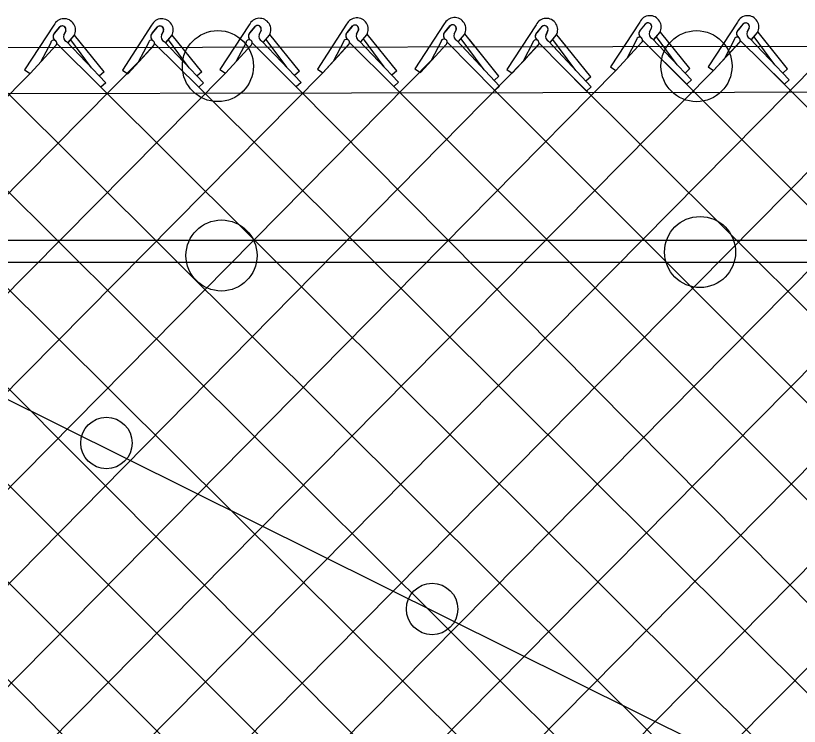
# Model space of a CAD drawing. Extents: x 0 to 2.85, y -0.1 to 1.83.
# Drawn here: x 1.3139 to 1.3785, y 0.8683 to 0.9269 of the extents above; entities that cross this region are included whole.
import ezdxf

# ---------------------------------------------------------------- set-up
doc = ezdxf.new("R2010")
doc.units = 0
doc.layers.add('sb_Chainlink Fence', color=7, linetype='Continuous')
doc.layers.add('sb_Existing Structural Steel', color=7, linetype='Continuous')

msp = doc.modelspace()

# ---------------------------------------------------------------- linework, layer by layer
at = {"layer": 'sb_Chainlink Fence'}
for p, q in [((1.3331216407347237, 0.9261631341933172), (1.330704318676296, 0.922461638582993)), ((1.3411506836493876, 0.9261994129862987), (1.3387333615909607, 0.9224979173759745)), ((1.349204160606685, 0.9262207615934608), (1.3467868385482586, 0.9225192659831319)), ((1.356778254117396, 0.9261582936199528), (1.354360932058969, 0.9224567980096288)), ((1.3653202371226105, 0.9263804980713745), (1.3629029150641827, 0.9226790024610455)), ((1.3653712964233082, 0.9257119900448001), (1.3658136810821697, 0.9262413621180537)), ((1.3657728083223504, 0.9261978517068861), (1.3653712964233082, 0.9257119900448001)), ((1.3733770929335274, 0.9263775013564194), (1.370959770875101, 0.9226760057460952)), ((1.373428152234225, 0.9257089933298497), (1.373870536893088, 0.9262383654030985)), ((1.373829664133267, 0.9261948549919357), (1.373428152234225, 0.9257089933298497)), ((1.3170119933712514, 0.9261300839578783), (1.314594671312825, 0.9224285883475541)), ((1.317063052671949, 0.9254615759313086), (1.3175054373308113, 0.9259909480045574)), ((1.317464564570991, 0.9259474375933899), (1.317063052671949, 0.9254615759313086)), ((1.3179881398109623, 0.925664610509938), (1.3178264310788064, 0.9253094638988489)), ((1.3178269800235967, 0.9253220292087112), (1.317987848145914, 0.9256565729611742)), ((1.3250688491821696, 0.9261270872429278), (1.3226515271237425, 0.9224255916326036)), ((1.3251199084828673, 0.9254585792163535), (1.3255622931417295, 0.9259879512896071)), ((1.3255214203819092, 0.9259444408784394), (1.3251199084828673, 0.9254585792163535)), ((1.3260449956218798, 0.9256616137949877), (1.3258832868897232, 0.9253064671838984)), ((1.3258838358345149, 0.9253190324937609), (1.3260447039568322, 0.9256535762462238)), ((1.3331727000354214, 0.9254946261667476), (1.333615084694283, 0.9260239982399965)), ((1.3335742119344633, 0.9259804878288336), (1.3331727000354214, 0.9254946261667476)), ((1.3340977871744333, 0.9256976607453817), (1.333936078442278, 0.9253425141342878)), ((1.3339366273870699, 0.9253550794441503), (1.3340974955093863, 0.9256896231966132)), ((1.341201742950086, 0.9255309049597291), (1.3416441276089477, 0.926060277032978)), ((1.3416032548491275, 0.9260167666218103), (1.341201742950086, 0.9255309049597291)), ((1.342126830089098, 0.9257339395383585), (1.3419651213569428, 0.9253787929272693)), ((1.3419656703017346, 0.9253913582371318), (1.342126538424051, 0.9257259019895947)), ((1.3492552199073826, 0.9255522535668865), (1.3496976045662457, 0.9260816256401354)), ((1.3496567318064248, 0.9260381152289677), (1.3492552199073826, 0.9255522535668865)), ((1.350180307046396, 0.9257552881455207), (1.3500185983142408, 0.9254001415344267)), ((1.350019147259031, 0.9254127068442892), (1.3501800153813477, 0.9257472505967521)), ((1.3508970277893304, 0.925424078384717), (1.3509276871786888, 0.925497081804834)), ((1.3568293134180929, 0.9254897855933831), (1.357271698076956, 0.9260191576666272)), ((1.3572308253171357, 0.9259756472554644), (1.3568293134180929, 0.9254897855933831)), ((1.3577544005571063, 0.9256928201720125), (1.3575926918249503, 0.9253376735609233)), ((1.3575932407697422, 0.9253502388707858), (1.357754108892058, 0.9256847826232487)), ((1.36629638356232, 0.9259150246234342), (1.3661346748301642, 0.9255598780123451)), ((1.3661352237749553, 0.9255724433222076), (1.3662960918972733, 0.9259069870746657)), ((1.3664848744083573, 0.9249267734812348), (1.3669770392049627, 0.9255155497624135)), ((1.366491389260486, 0.9249357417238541), (1.3669795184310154, 0.9255175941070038)), ((1.3669770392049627, 0.9255155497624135), (1.3670131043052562, 0.9255838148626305)), ((1.3670131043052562, 0.9255838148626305), (1.3670437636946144, 0.9256568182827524)), ((1.3694532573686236, 0.9225370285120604), (1.3670247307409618, 0.9255591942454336)), ((1.3743532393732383, 0.9259120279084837), (1.3741915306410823, 0.9255568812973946)), ((1.3741920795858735, 0.9255694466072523), (1.3743529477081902, 0.9259039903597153)), ((1.3745417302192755, 0.9249237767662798), (1.3750338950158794, 0.9255125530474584)), ((1.3745482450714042, 0.9249327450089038), (1.375036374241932, 0.9255145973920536)), ((1.3750338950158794, 0.9255125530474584), (1.3750699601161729, 0.92558081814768)), ((1.3750699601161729, 0.92558081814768), (1.375100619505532, 0.9256538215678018)), ((1.3775101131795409, 0.9225340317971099), (1.37508158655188, 0.9255561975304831)), ((1.318176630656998, 0.9246763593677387), (1.318668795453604, 0.9252651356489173)), ((1.3181831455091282, 0.9246853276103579), (1.318671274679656, 0.9252671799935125)), ((1.3201042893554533, 0.9226132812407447), (1.3183952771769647, 0.9249144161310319)), ((1.318668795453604, 0.9252651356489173), (1.318704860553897, 0.925333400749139)), ((1.318704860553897, 0.925333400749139), (1.3187355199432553, 0.9254064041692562)), ((1.3211450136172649, 0.9222866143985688), (1.318716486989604, 0.9253087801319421)), ((1.3262334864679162, 0.9246733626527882), (1.3267256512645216, 0.9252621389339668)), ((1.3262400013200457, 0.9246823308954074), (1.3267281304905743, 0.9252641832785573)), ((1.3281611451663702, 0.9226102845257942), (1.326452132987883, 0.9249114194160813)), ((1.3267256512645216, 0.9252621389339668), (1.326761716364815, 0.9253304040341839)), ((1.326761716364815, 0.9253304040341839), (1.3267923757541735, 0.9254034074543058)), ((1.3292018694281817, 0.9222836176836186), (1.3267733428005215, 0.9253057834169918)), ((1.3342862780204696, 0.9247094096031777), (1.334778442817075, 0.9252981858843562)), ((1.3342927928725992, 0.9247183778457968), (1.3347809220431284, 0.9253002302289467)), ((1.3362139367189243, 0.9226463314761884), (1.334504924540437, 0.9249474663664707)), ((1.334778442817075, 0.9252981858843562), (1.3348145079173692, 0.9253664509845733)), ((1.3348145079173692, 0.9253664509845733), (1.3348451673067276, 0.9254394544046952)), ((1.3372546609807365, 0.9223196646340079), (1.3348261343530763, 0.9253418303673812)), ((1.3423153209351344, 0.9247456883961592), (1.3428074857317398, 0.9253344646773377)), ((1.342321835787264, 0.9247546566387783), (1.3428099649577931, 0.9253365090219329)), ((1.3442429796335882, 0.9226826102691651), (1.342533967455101, 0.9249837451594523)), ((1.3428074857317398, 0.9253344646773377), (1.342843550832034, 0.9254027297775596)), ((1.342843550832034, 0.9254027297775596), (1.3428742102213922, 0.9254757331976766)), ((1.3452837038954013, 0.9223559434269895), (1.342855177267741, 0.9253781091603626)), ((1.3502331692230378, 0.9248618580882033), (1.3537545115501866, 0.9211046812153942)), ((1.3503687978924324, 0.9247670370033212), (1.3508609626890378, 0.9253558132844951)), ((1.350375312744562, 0.924776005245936), (1.3508634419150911, 0.9253578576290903)), ((1.3515238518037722, 0.9237442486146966), (1.3505874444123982, 0.9250050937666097)), ((1.3508609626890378, 0.9253558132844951), (1.3508970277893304, 0.925424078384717)), ((1.3516499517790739, 0.9244769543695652), (1.3509086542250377, 0.92539945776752)), ((1.3537078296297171, 0.9219160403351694), (1.3512793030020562, 0.9249382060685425)), ((1.3579428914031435, 0.9247045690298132), (1.3584350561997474, 0.9252933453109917)), ((1.3579494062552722, 0.9247135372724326), (1.3584375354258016, 0.9252953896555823)), ((1.3590979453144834, 0.9236817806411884), (1.3581615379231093, 0.9249426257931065)), ((1.3584350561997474, 0.9252933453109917), (1.3584711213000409, 0.9253616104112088)), ((1.3584711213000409, 0.9253616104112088), (1.3585017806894, 0.9254346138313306)), ((1.359224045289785, 0.9244144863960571), (1.358482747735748, 0.9253369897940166)), ((1.3612819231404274, 0.9218535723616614), (1.3588533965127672, 0.9248757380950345)), ((1.3650504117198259, 0.9249235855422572), (1.3642468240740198, 0.9233678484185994)), ((1.3655522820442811, 0.9248749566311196), (1.3691984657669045, 0.9212510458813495)), ((1.3663492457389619, 0.9250215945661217), (1.369592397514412, 0.9216117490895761)), ((1.368412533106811, 0.9228636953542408), (1.3667035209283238, 0.9251648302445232)), ((1.3731072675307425, 0.9249205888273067), (1.3723036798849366, 0.9233648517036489)), ((1.3736091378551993, 0.9248719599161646), (1.3772553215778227, 0.921248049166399)), ((1.37440610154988, 0.9250185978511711), (1.3776492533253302, 0.9216087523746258)), ((1.376469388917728, 0.9228606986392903), (1.3747603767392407, 0.9251618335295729)), ((1.2605817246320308, 0.9246874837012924), (1.3723047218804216, 0.8131511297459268)), ((1.2686464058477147, 0.9246838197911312), (1.3795064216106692, 0.8140455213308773)), ((1.2766851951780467, 0.924706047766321), (1.38745101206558, 0.8141328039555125)), ((1.301016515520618, 0.9245577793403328), (1.4123302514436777, 0.81389454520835)), ((1.315042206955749, 0.9221262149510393), (1.3171998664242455, 0.9244748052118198)), ((1.315042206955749, 0.9221262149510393), (1.317186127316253, 0.9244609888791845)), ((1.3167421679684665, 0.9246731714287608), (1.3159385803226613, 0.9231174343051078)), ((1.317244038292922, 0.9246245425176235), (1.320890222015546, 0.921000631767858)), ((1.318041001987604, 0.9247711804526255), (1.3212841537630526, 0.9213613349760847)), ((1.3230990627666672, 0.922123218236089), (1.3252567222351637, 0.9244718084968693)), ((1.3230990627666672, 0.922123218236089), (1.32524298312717, 0.924457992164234)), ((1.324799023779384, 0.9246701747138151), (1.3239954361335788, 0.9231144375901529)), ((1.3253008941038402, 0.924621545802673), (1.3289470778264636, 0.9209976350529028)), ((1.326097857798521, 0.924768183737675), (1.3293410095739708, 0.9213583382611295)), ((1.3311518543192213, 0.9221592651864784), (1.3333095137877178, 0.9245078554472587)), ((1.3311518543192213, 0.9221592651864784), (1.333295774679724, 0.9244940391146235)), ((1.3328518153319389, 0.9247062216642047), (1.332048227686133, 0.9231504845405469)), ((1.3333536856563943, 0.9246575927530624), (1.3369998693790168, 0.921033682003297)), ((1.3341506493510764, 0.9248042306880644), (1.3373938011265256, 0.9213943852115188)), ((1.3391808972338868, 0.9221955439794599), (1.341338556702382, 0.9245441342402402)), ((1.3391808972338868, 0.9221955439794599), (1.341324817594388, 0.9245303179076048)), ((1.3408808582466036, 0.9247425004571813), (1.3400772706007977, 0.9231867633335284)), ((1.3413827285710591, 0.9246938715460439), (1.3450289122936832, 0.9210699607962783)), ((1.3421796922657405, 0.9248405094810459), (1.3454228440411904, 0.9214306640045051)), ((1.3472343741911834, 0.9222168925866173), (1.349392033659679, 0.9245654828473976)), ((1.3472343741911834, 0.9222168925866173), (1.3493782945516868, 0.9245516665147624)), ((1.3489343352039, 0.9247638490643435), (1.3481307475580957, 0.9232081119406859)), ((1.3494362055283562, 0.9247152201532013), (1.3533605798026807, 0.9207439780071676)), ((1.3524826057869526, 0.9224358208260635), (1.3510556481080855, 0.9243746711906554)), ((1.3548084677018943, 0.9221544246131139), (1.3569661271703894, 0.9245030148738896)), ((1.3548084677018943, 0.9221544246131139), (1.356952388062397, 0.924489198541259)), ((1.3565084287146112, 0.9247013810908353), (1.3557048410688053, 0.9231456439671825)), ((1.3570102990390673, 0.924652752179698), (1.3609346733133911, 0.9206815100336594)), ((1.357807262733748, 0.9247993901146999), (1.3613286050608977, 0.9210422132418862)), ((1.3600566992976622, 0.9223733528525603), (1.358629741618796, 0.9243122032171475)), ((1.3633504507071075, 0.9223766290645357), (1.3655081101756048, 0.9247252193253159)), ((1.3633504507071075, 0.9223766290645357), (1.3654943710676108, 0.924711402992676)), ((1.3714073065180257, 0.9223736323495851), (1.3735649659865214, 0.9247222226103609)), ((1.3714073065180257, 0.9223736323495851), (1.373551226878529, 0.9247084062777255)), ((1.2702104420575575, 0.8120122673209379), (1.3805389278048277, 0.9235839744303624)), ((1.2794854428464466, 0.8132507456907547), (1.3886171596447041, 0.9235781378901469)), ((1.2133236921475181, 0.8112640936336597), (1.3241778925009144, 0.9232975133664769)), ((1.2387434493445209, 0.8124935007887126), (1.348313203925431, 0.9233911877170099)), ((1.247691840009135, 0.8134219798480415), (1.3558872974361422, 0.9233287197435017)), ((1.367375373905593, 0.9230630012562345), (1.476341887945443, 0.8138894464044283)), ((1.3754322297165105, 0.9230600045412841), (1.4855680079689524, 0.8127404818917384)), ((1.2537829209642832, 0.8114077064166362), (1.3633504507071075, 0.9223766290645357)), ((1.2628689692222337, 0.8127086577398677), (1.3714073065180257, 0.9223736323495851)), ((1.2877364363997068, 0.8133782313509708), (1.3955918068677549, 0.9224251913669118)), ((1.2957247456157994, 0.8133069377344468), (1.4036458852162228, 0.9224835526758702)), ((1.3036184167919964, 0.8132177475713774), (1.4117078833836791, 0.9225849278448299)), ((1.3112322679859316, 0.8126121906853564), (1.4197647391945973, 0.9225819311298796)), ((1.314594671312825, 0.9224285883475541), (1.315042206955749, 0.9221262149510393)), ((1.3197276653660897, 0.8132585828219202), (1.428222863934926, 0.9225426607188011)), ((1.3211450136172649, 0.9222866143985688), (1.3207510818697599, 0.9219259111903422)), ((1.3226515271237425, 0.9224255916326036), (1.3230990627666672, 0.922123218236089)), ((1.3292018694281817, 0.9222836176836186), (1.328807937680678, 0.9219229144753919)), ((1.330704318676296, 0.922461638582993), (1.3311518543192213, 0.9221592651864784)), ((1.3372546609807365, 0.9223196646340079), (1.3368607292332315, 0.9219589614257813)), ((1.3387333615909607, 0.9224979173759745), (1.3391808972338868, 0.9221955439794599)), ((1.3452837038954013, 0.9223559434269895), (1.344889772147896, 0.9219952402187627)), ((1.3467868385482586, 0.9225192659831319), (1.3472343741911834, 0.9222168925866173)), ((1.354360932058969, 0.9224567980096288), (1.3548084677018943, 0.9221544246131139)), ((1.3589724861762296, 0.9226671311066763), (1.4685410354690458, 0.8135229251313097)), ((1.3629029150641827, 0.9226790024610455), (1.3633504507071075, 0.9223766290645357)), ((1.3694532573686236, 0.9225370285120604), (1.3690593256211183, 0.9221763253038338)), ((1.370959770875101, 0.9226760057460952), (1.3714073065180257, 0.9223736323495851)), ((1.3775101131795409, 0.9225340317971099), (1.3771161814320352, 0.9221733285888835)), ((1.2067912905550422, 0.8130727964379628), (1.315042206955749, 0.9221262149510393)), ((1.2224925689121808, 0.8124298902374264), (1.3311518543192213, 0.9221592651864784)), ((1.2300984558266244, 0.8119119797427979), (1.3391808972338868, 0.9221955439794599)), ((1.3537078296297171, 0.9219160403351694), (1.3533138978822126, 0.9215553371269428)), ((1.3612819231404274, 0.9218535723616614), (1.3608879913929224, 0.9214928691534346)), ((1.3212841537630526, 0.9213613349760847), (1.320890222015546, 0.921000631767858)), ((1.320890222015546, 0.921000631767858), (1.4281713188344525, 0.814224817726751)), ((1.3293410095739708, 0.9213583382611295), (1.3289470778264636, 0.9209976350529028)), ((1.3289470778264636, 0.9209976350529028), (1.4373206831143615, 0.8131539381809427)), ((1.3373938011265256, 0.9213943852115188), (1.3369998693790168, 0.921033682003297)), ((1.3369998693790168, 0.921033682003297), (1.4441558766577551, 0.8128610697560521)), ((1.3454228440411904, 0.9214306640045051), (1.3450289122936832, 0.9210699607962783)), ((1.3450289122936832, 0.9210699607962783), (1.4520245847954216, 0.8140721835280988)), ((1.3537545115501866, 0.9211046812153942), (1.3533605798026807, 0.9207439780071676)), ((1.3613286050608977, 0.9210422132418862), (1.3609346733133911, 0.9206815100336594)), ((1.369592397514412, 0.9216117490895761), (1.3691984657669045, 0.9212510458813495)), ((1.3776492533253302, 0.9216087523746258), (1.3772553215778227, 0.921248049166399)), ((1.297144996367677, 0.920368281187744), (1.4041748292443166, 0.813996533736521)), ((1.3128282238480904, 0.9208992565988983), (1.4206951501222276, 0.8134732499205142)), ((1.3533605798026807, 0.9207439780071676), (1.460392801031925, 0.8136314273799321)), ((1.2948552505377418, 0.9145970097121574), (1.396254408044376, 0.812932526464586))]:
    msp.add_line(p, q, dxfattribs=at)
for centre, radius, start, end in [((1.3661608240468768, 0.9259700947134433), 0.0009354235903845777, 331.07013048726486, 153.97678331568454), ((1.374217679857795, 0.9259670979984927), 0.0009354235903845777, 331.07013048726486, 153.97678331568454), ((1.317852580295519, 0.9257196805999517), 0.0009354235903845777, 331.07013048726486, 153.97678331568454), ((1.3259094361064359, 0.9257166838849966), 0.0009354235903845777, 331.07013048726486, 153.97678331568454), ((1.33396222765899, 0.925752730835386), 0.0009354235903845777, 331.07013048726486, 153.97678331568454), ((1.3419912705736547, 0.9257890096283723), 0.0009354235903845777, 331.07013048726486, 153.97678331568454), ((1.3500447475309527, 0.9258103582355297), 0.0009354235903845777, 331.07013048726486, 153.97678331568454), ((1.3498905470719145, 0.9258449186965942), 0.0003033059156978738, 342.81175570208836, 140.43380871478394), ((1.3498916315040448, 0.9258463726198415), 0.00030494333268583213, 341.0313574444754, 129.51439849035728), ((1.3576188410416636, 0.9257478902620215), 0.0009354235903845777, 331.07013048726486, 153.97678331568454), ((1.36600662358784, 0.9260046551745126), 0.0003033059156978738, 342.81175570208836, 140.43380871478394), ((1.3660077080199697, 0.9260061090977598), 0.00030494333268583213, 341.0313574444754, 129.51439849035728), ((1.374063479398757, 0.9260016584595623), 0.0003033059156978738, 342.81175570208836, 140.43380871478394), ((1.3740645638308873, 0.9260031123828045), 0.00030494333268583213, 341.0313574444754, 129.51439849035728), ((1.3176983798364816, 0.9257542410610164), 0.0003033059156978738, 342.81175570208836, 140.43380871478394), ((1.3176994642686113, 0.9257556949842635), 0.00030494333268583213, 341.0313574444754, 129.51439849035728), ((1.3257552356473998, 0.9257512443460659), 0.0003033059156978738, 342.81175570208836, 140.43380871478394), ((1.3257563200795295, 0.9257526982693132), 0.00030494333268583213, 341.0313574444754, 129.51439849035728), ((1.3334441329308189, 0.9252131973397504), 0.0003909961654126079, 133.96418530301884, 232.53135776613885), ((1.3338080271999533, 0.9257872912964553), 0.0003033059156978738, 342.81175570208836, 140.43380871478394), ((1.3338091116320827, 0.9257887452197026), 0.00030494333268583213, 341.0313574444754, 129.51439849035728), ((1.341462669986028, 0.9252489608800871), 0.0003843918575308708, 140.4986600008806, 233.30225261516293), ((1.3414731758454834, 0.9252494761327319), 0.0003909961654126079, 133.96418530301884, 232.53135776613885), ((1.341837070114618, 0.9258235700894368), 0.0003033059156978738, 342.81175570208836, 140.43380871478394), ((1.3418381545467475, 0.9258250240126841), 0.00030494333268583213, 341.0313574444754, 129.51439849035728), ((1.349516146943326, 0.9252703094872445), 0.0003843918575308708, 140.4986600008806, 233.30225261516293), ((1.34952665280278, 0.9252708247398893), 0.0003909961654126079, 133.96418530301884, 232.53135776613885), ((1.3574646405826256, 0.9257824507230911), 0.000303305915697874, 342.81175570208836, 140.43380871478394), ((1.3574657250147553, 0.9257839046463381), 0.00030494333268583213, 341.0313574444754, 129.51439849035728), ((1.3656322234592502, 0.9254300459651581), 0.0003843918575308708, 140.4986600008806, 233.30225261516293), ((1.3656427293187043, 0.9254305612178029), 0.0003909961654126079, 133.96418530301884, 232.53135776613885), ((1.3665232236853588, 0.9254025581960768), 0.00041880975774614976, 156.78028482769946, 245.4548333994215), ((1.3736890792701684, 0.9254270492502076), 0.0003843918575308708, 140.4986600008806, 233.30225261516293), ((1.3736995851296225, 0.9254275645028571), 0.0003909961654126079, 133.96418530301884, 232.53135776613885), ((1.3745800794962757, 0.9253995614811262), 0.00041880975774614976, 156.78028482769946, 245.4548333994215), ((1.3169943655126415, 0.9246303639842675), 0.00025580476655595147, 319.318461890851, 170.3665589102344), ((1.3173239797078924, 0.9251796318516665), 0.0003843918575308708, 140.4986600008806, 233.30225261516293), ((1.3173344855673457, 0.9251801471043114), 0.0003909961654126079, 133.96418530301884, 232.53135776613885), ((1.3182149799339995, 0.9251521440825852), 0.00041880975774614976, 156.78028482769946, 245.4548333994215), ((1.3250512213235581, 0.9246273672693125), 0.00025580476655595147, 319.318461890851, 170.3665589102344), ((1.3253808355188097, 0.9251766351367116), 0.0003843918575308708, 140.4986600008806, 233.30225261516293), ((1.3253913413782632, 0.925177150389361), 0.0003909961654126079, 133.96418530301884, 232.53135776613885), ((1.3262718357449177, 0.9251491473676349), 0.00041880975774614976, 156.78028482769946, 245.4548333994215), ((1.3331040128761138, 0.9246634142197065), 0.00025580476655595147, 319.318461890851, 170.3665589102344), ((1.3334336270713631, 0.925212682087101), 0.0003843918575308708, 140.4986600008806, 233.30225261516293), ((1.3343246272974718, 0.9251851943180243), 0.00041880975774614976, 156.78028482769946, 245.4548333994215), ((1.3411330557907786, 0.9246996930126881), 0.00025580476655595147, 319.318461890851, 170.3665589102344), ((1.342353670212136, 0.9252214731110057), 0.00041880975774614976, 156.78028482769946, 245.4548333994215), ((1.3491865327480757, 0.9247210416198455), 0.00025580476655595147, 319.318461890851, 170.3665589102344), ((1.3504071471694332, 0.9252428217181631), 0.00041880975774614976, 156.78028482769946, 245.4548333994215), ((1.3567606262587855, 0.9246585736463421), 0.00025580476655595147, 319.318461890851, 170.3665589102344), ((1.3570902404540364, 0.9252078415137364), 0.0003843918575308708, 140.4986600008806, 233.30225261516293), ((1.3571007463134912, 0.9252083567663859), 0.0003909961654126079, 133.96418530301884, 232.53135776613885), ((1.3579812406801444, 0.9251803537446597), 0.00041880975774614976, 156.78028482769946, 245.4548333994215), ((1.3653026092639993, 0.924880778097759), 0.00025580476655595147, 319.318461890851, 170.3665589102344), ((1.3733594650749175, 0.9248777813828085), 0.00025580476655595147, 319.318461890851, 170.3665589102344)]:
    msp.add_arc(centre, radius, start, end, dxfattribs=at)
at = {"layer": 'sb_Existing Structural Steel'}
for p, q in [((0.7463728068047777, 0.9233474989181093), (1.8783968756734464, 0.9252310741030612)), ((1.3096125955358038, 0.9084001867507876), (1.4794119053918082, 0.9084001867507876)), ((1.3096125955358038, 0.906567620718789), (1.4794615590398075, 0.906567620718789)), ((1.3813467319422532, 0.8613784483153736), (1.297500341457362, 0.9030398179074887))]:
    msp.add_line(p, q, dxfattribs=at)
msp.add_lwpolyline([(1.8783743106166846, 0.9214564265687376), (1.2151944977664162, 0.9203057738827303), (1.099263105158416, 0.9200467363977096), (0.7389309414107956, 0.9196901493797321)], dxfattribs=at)
for centre, radius in [((1.330532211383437, 0.9227444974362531), 0.002929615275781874), ((1.3700041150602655, 0.9227435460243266), 0.002929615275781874), ((1.330829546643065, 0.9071276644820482), 0.002929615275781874), ((1.3702981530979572, 0.9074145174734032), 0.002929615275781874), ((1.3213366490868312, 0.8916670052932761), 0.0021204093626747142), ((1.348197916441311, 0.8779778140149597), 0.0021204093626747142)]:
    msp.add_circle(centre, radius, dxfattribs=at)

doc.saveas('drawing.dxf')
